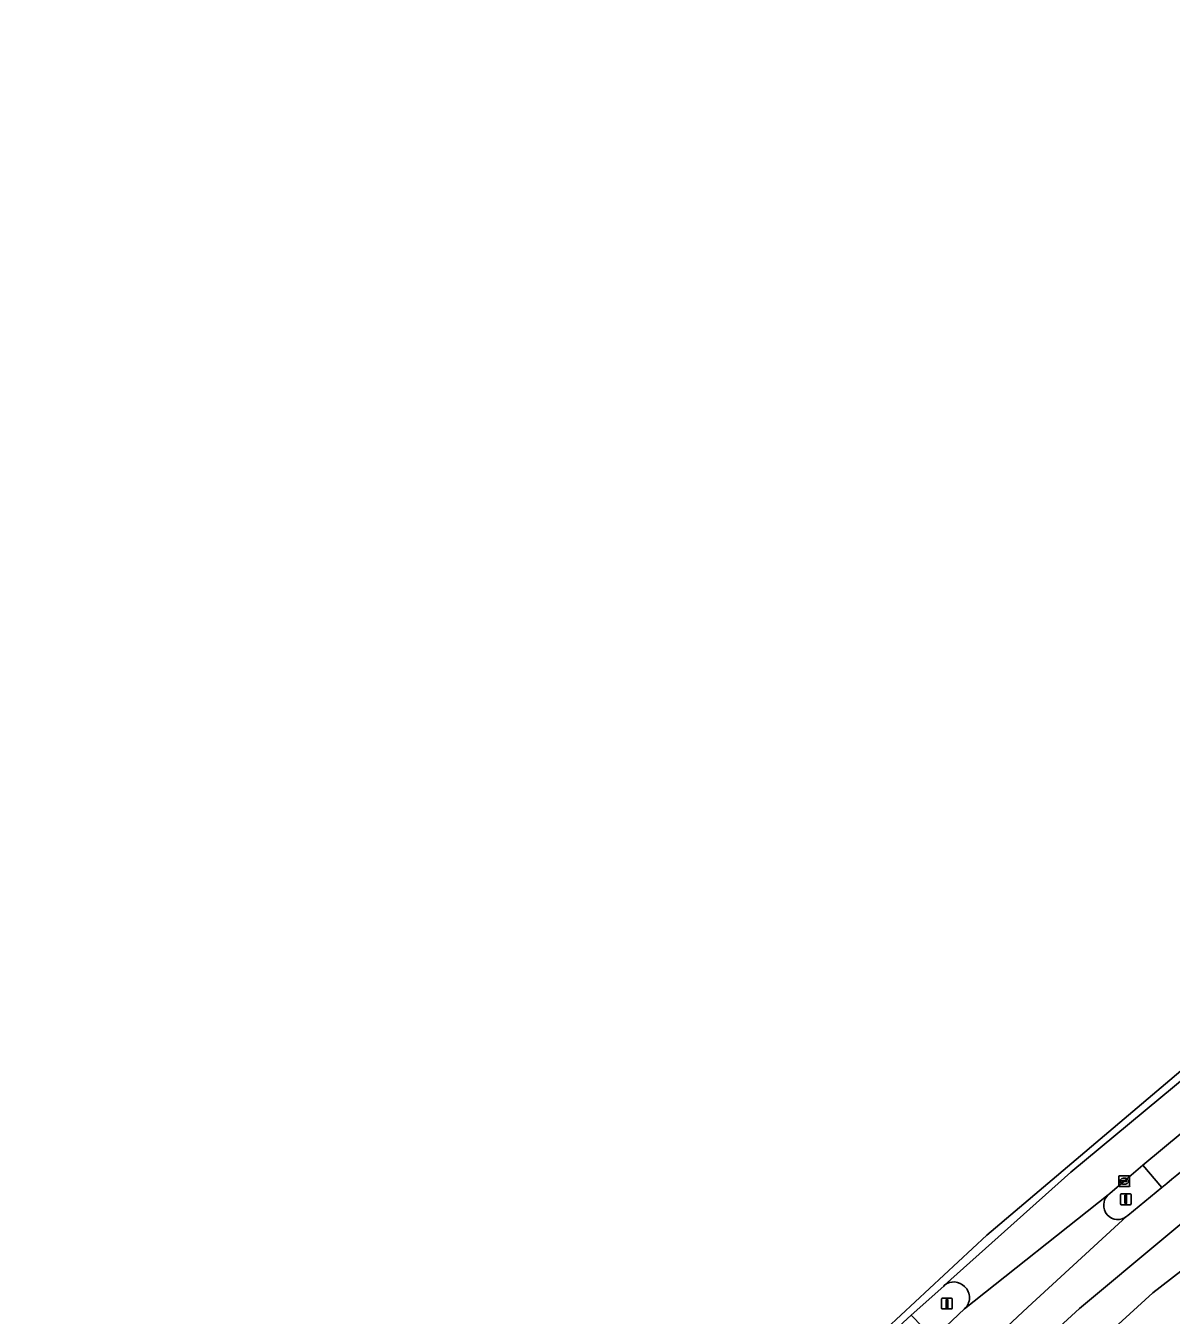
# Model space of a CAD drawing. Extents: x 158132 to 159664, y 385256 to 387218.
# Drawn here: x 158380.4 to 158485.8, y 386973.2 to 387091.9 of the extents above; entities that cross this region are included whole.
import ezdxf

# ---------------------------------------------------------------- set-up
doc = ezdxf.new("R2010")
doc.units = 0
for name, color, linetype in [('IMGEO_Berm_groen', 7, 'Continuous'), ('IMGEO_Kolk', 7, 'Continuous'), ('IMGEO_Lichtmast', 7, 'Continuous'), ('IMGEO_OVBaan_gesloten', 7, 'Continuous'), ('IMGEO_Rijbaan_regionaal_gesloten', 7, 'Continuous'), ('IMGEO_Verkeerseiland_open', 7, 'Continuous')]:
    doc.layers.add(name, color=color, linetype=linetype)

msp = doc.modelspace()

# ---------------------------------------------------------------- linework, layer by layer
at = {"layer": 'IMGEO_Berm_groen'}
msp.add_lwpolyline([(158519.74, 387015.85), (158511.07, 387009.41), (158503.32, 387003.47), (158502.8, 387003.05), (158500, 387000.83), (158498.96, 387000), (158492.39, 386994.69), (158483.17, 386987.02), (158484.9, 386984.97)], dxfattribs=at)
msp.add_arc((158907.71, 386468.94), 667.12, 127.67228, 129.32913, dxfattribs=at)
at = {"layer": 'IMGEO_Kolk'}
for p, q in [((158480.95, 386985.13), (158480.95, 386985.98)), ((158481.03, 386986.05), (158481.88, 386986.05)), ((158481.44, 386985.83), (158481.47, 386985.83)), ((158481.95, 386985.98), (158481.95, 386985.13)), ((158481.88, 386985.05), (158481.03, 386985.05)), ((158481.21, 386985.55), (158481.21, 386985.56)), ((158481.25, 386985.6), (158481.65, 386985.6)), ((158481.65, 386985.51), (158481.25, 386985.51)), ((158481.46, 386985.27), (158481.44, 386985.27)), ((158481.7, 386985.56), (158481.7, 386985.55))]:
    msp.add_line(p, q, dxfattribs=at)
for points in [[(158480.95, 386985.13), (158480.95, 386985.98)], [(158481.03, 386986.05), (158481.88, 386986.05)], [(158481.95, 386985.98), (158481.95, 386985.13)], [(158481.88, 386985.05), (158481.03, 386985.05)]]:
    msp.add_lwpolyline(points, dxfattribs=at)
for centre, radius, start, end in [((158481.03, 386985.98), 0.0765, 91.552, 178.448), ((158481.03, 386985.98), 0.0765, 91.552, 178.448), ((158481.88, 386985.98), 0.0765, 1.552, 88.448), ((158481.88, 386985.98), 0.0765, 1.552, 88.448), ((158481.03, 386985.13), 0.0765, 181.552, 268.448), ((158481.03, 386985.13), 0.0765, 181.552, 268.448), ((158481.25, 386985.56), 0.0403, 85.8775, 175.7526), ((158481.25, 386985.55), 0.0366, 178.938, 274.7102), ((158481.66, 386985.56), 0.0386, 1.7309, 96.639), ((158481.65, 386985.55), 0.043, 264.8664, 352.4533), ((158481.88, 386985.13), 0.0765, 271.552, 358.448), ((158481.88, 386985.13), 0.0765, 271.552, 358.448)]:
    msp.add_arc(centre, radius, start, end, dxfattribs=at)
for centre, major_axis, ratio, start_param, end_param in [((158481.44, 386985.55), (-0.387, 0.002), 0.722429, 4.712389, 7.853982), ((158481.46, 386985.55), (-0.39, 0.002), 0.717154, 1.570796, 4.712389)]:
    msp.add_ellipse(centre, major_axis=major_axis, ratio=ratio, start_param=start_param, end_param=end_param, dxfattribs=at)
at = {"layer": 'IMGEO_Lichtmast'}
for p, q in [((158481.1, 386983.49), (158481.1, 386984.29)), ((158481.1, 386984.29), (158481.1, 386983.49)), ((158481.2, 386984.39), (158481.99, 386984.39)), ((158481.99, 386984.39), (158481.2, 386984.39)), ((158481.99, 386983.39), (158481.2, 386983.39)), ((158481.2, 386983.39), (158481.99, 386983.39)), ((158482.09, 386984.29), (158482.09, 386983.49)), ((158482.09, 386983.49), (158482.09, 386984.29)), ((158464.64, 386973.89), (158464.64, 386974.68)), ((158464.64, 386974.68), (158464.64, 386973.89)), ((158464.74, 386974.78), (158465.53, 386974.78)), ((158465.53, 386974.78), (158464.74, 386974.78)), ((158465.63, 386974.68), (158465.63, 386973.89)), ((158465.63, 386973.89), (158465.63, 386974.68)), ((158465.53, 386973.79), (158464.74, 386973.79)), ((158464.74, 386973.79), (158465.53, 386973.79))]:
    msp.add_line(p, q, dxfattribs=at)
for points in [[(158481.52, 386984.27), (158481.67, 386984.27), (158481.67, 386983.52), (158481.52, 386983.52), (158481.52, 386984.27)], [(158465.06, 386974.66), (158465.21, 386974.66), (158465.21, 386973.91), (158465.06, 386973.91), (158465.06, 386974.66)]]:
    msp.add_lwpolyline(points, dxfattribs=at)
for centre, start, end in [((158481.2, 386984.29), 90, 180), ((158481.2, 386984.29), 90, 180), ((158481.2, 386983.49), 180, 270), ((158481.2, 386983.49), 180, 270), ((158481.99, 386984.29), 0, 90), ((158481.99, 386984.29), 360, 90), ((158481.99, 386983.49), 270, 0), ((158481.99, 386983.49), 270, 0), ((158464.74, 386974.68), 90, 180), ((158464.74, 386974.68), 90, 180), ((158464.74, 386973.89), 180, 270), ((158464.74, 386973.89), 180, 270), ((158465.53, 386974.68), 0, 90), ((158465.53, 386974.68), 360, 90), ((158465.53, 386973.89), 270, 0), ((158465.53, 386973.89), 270, 0)]:
    msp.add_arc(centre, 0.1, start, end, dxfattribs=at)
at = {"layer": 'IMGEO_OVBaan_gesloten'}
msp.add_lwpolyline([(158489.56, 386979.5), (158489.5, 386979.47), (158484.09, 386975.29), (158472.44, 386964.63), (158462.46, 386955.51), (158440.12, 386934.53), (158426.74, 386921.85), (158413.53, 386909.1), (158390.21, 386885.59), (158390.97, 386884.73), (158394.89, 386887.7), (158402.68, 386893.66), (158403.65, 386894.42)], dxfattribs=at)
at = {"layer": 'IMGEO_Rijbaan_regionaal_gesloten'}
for points in [[(158567.11, 387051.89), (158575.41, 387057.03), (158618.74, 387083.29), (158631.19, 387090.84), (158630.59, 387091.88), (158628.56, 387090.66), (158559.68, 387049.85), (158516.13, 387020.67), (158468.82, 386980.59), (158412.1, 386927.83), (158380.37, 386896.19)], [(158474.04, 386970.82), (158477.34, 386973.82), (158493.05, 386986.92), (158499.53, 386992.01), (158505.63, 386996.55), (158527.37, 387012.74), (158544.14, 387025.14), (158550.02, 387029.42), (158555.12, 387033.01), (158561.93, 387037.34), (158568.26, 387041.17), (158601.79, 387060.88), (158615.07, 387068.69), (158636.6, 387081.34)], [(158566.68, 387036.17), (158567.26, 387036.49), (158581.9, 387045.14), (158599.21, 387055.3), (158617.16, 387065.84), (158637.26, 387077.65), (158638.36, 387078.28), (158636.6, 387081.34), (158615.07, 387068.69), (158601.79, 387060.88), (158568.26, 387041.17), (158561.93, 387037.34), (158555.12, 387033.01), (158550.02, 387029.42), (158544.14, 387025.14), (158527.37, 387012.74), (158505.63, 386996.55), (158499.53, 386992.01), (158493.05, 386986.92), (158477.34, 386973.82), (158474.04, 386970.82)], [(158444.29, 386956.85), (158457.06, 386968.85), (158461.84, 386973.21), (158464.84, 386975.9), (158464.92, 386975.98), (158476.55, 386986.38), (158488.77, 386996.53), (158503.92, 387008.59), (158521.54, 387021.66), (158538.62, 387033.62), (158553.96, 387043.84), (158565, 387050.5)], [(158565, 387050.5), (158553.96, 387043.84), (158538.62, 387033.62), (158521.54, 387021.66), (158503.92, 387008.59), (158488.77, 386996.53), (158476.55, 386986.38), (158464.92, 386975.98)], [(158466.74, 386973.79), (158479.98, 386984.29), (158480.12, 386984.41), (158481.45, 386985.56), (158483.17, 386987.02), (158492.39, 386994.69), (158498.96, 387000), (158500, 387000.83), (158502.8, 387003.05), (158503.32, 387003.47), (158511.07, 387009.41)], [(158484.9, 386984.97), (158481.79, 386982.4), (158481.7, 386982.32), (158472.59, 386973.96), (158455.96, 386958.42)], [(158479.98, 386984.29), (158466.74, 386973.79), (158463.89, 386971.1), (158413.63, 386923.57)], [(158410.93, 386920.63), (158397.77, 386902.98), (158396.07, 386900.98), (158413.65, 386918.36), (158455.96, 386958.42), (158472.59, 386973.96), (158481.7, 386982.32)], [(158472.44, 386964.63), (158484.09, 386975.29), (158489.5, 386979.47), (158489.56, 386979.5)]]:
    msp.add_lwpolyline(points, dxfattribs=at)
for centre, radius, start, end in [((158907.71, 386468.94), 667.12, 127.67228, 129.32913), ((158480.87, 386983.33), 1.31, 132.4161, 309.7744), ((158465.77, 386974.93), 1.35, 42.7838, 129.1335), ((158465.83, 386974.83), 1.38, 311.0873, 47.5771)]:
    msp.add_arc(centre, radius, start, end, dxfattribs=at)
at = {"layer": 'IMGEO_Verkeerseiland_open'}
for points in [[(158484.9, 386984.97), (158483.17, 386987.02), (158481.45, 386985.56), (158480.12, 386984.41), (158479.98, 386984.29)], [(158481.7, 386982.32), (158481.79, 386982.4), (158484.9, 386984.97)], [(158464.92, 386975.98), (158464.84, 386975.9), (158461.84, 386973.21), (158463.89, 386971.1), (158466.74, 386973.79)]]:
    msp.add_lwpolyline(points, dxfattribs=at)
for centre, radius, start, end in [((158480.87, 386983.33), 1.31, 132.4161, 309.7744), ((158465.77, 386974.93), 1.35, 42.7838, 129.1335), ((158465.83, 386974.83), 1.38, 311.0873, 47.5771)]:
    msp.add_arc(centre, radius, start, end, dxfattribs=at)

doc.saveas('drawing.dxf')
